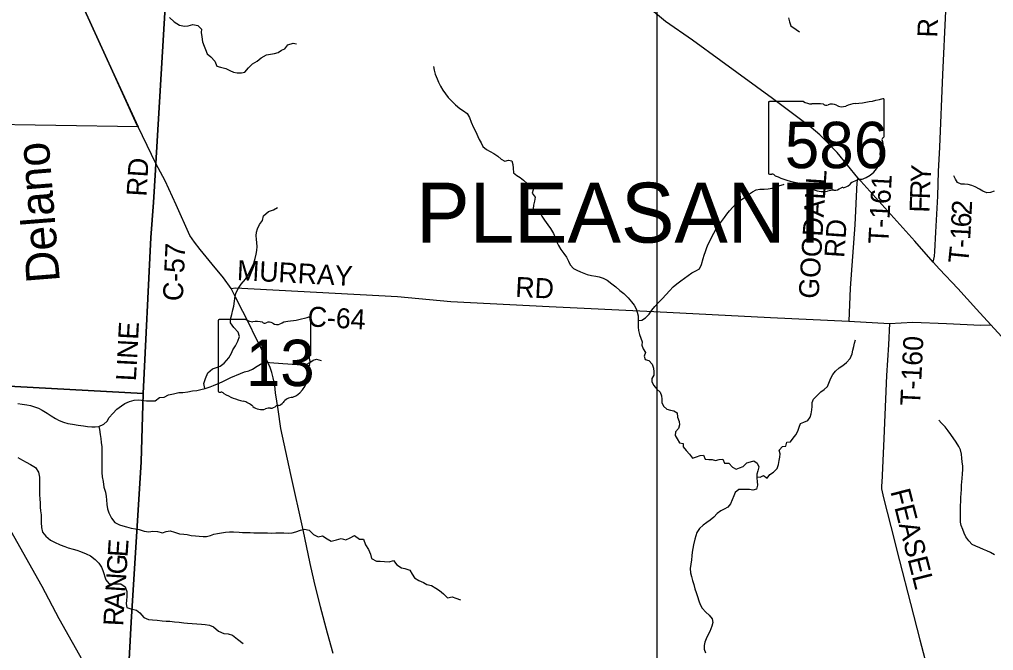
# Model space of a CAD drawing. Extents: x 1759416 to 2214760, y 252598 to 1116833.
# Drawn here: x 1974666 to 1989307, y 847390 to 856869 of the extents above; entities that cross this region are included whole.
import ezdxf

# ---------------------------------------------------------------- set-up
doc = ezdxf.new("R2010")
doc.units = 0
for name, color, linetype in [('GM_X_Corporation', 7, 'Continuous'), ('GM_X_County_Road', 7, 'Continuous'), ('GM_X_County_Road_Text', 7, 'Continuous'), ('GM_X_Minor_River', 7, 'Continuous'), ('GM_X_Minor_River_Text', 7, 'Continuous'), ('GM_X_Rail_Line', 7, 'Continuous'), ('GM_X_State_Location', 7, 'Continuous'), ('GM_X_State_Route', 7, 'Continuous'), ('GM_X_State_Shield', 7, 'Continuous'), ('GM_X_Township', 7, 'Continuous'), ('GM_X_Township_Road', 7, 'Continuous'), ('GM_X_Township_Road_Text', 7, 'Continuous'), ('GM_X_Township_Text', 7, 'Continuous'), ('SC_Scratch1', 7, 'Continuous')]:
    doc.layers.add(name, color=color, linetype=linetype)

msp = doc.modelspace()

# ---------------------------------------------------------------- linework, layer by layer
at = {"layer": 'GM_X_Corporation'}
msp.add_lwpolyline([(1975644, 857014), (1976064, 856093), (1976448, 855255), (1973972, 855298), (1973847, 853368), (1972675, 853440), (1971380, 853490), (1971280, 851512), (1970876, 851538), (1969417, 851629), (1969440, 852037), (1969481, 852760), (1969519, 853381), (1970078, 853401), (1970078, 853842), (1969546, 853823), (1969605, 854774), (1971449, 854742), (1971526, 856205), (1969887, 856205), (1969901, 856970)], dxfattribs=at)
at = {"layer": 'GM_X_County_Road'}
for points in [[(1976717, 854705), (1976712, 854612), (1976683, 854121), (1976642, 853592), (1976571, 852190)], [(1977849, 852826), (1977911, 852837), (1980348, 852708), (1981149, 852633), (1982628, 852559), (1984202, 852484), (1985956, 852391), (1987131, 852336), (1987741, 852305), (1988095, 852324), (1988602, 852302), (1989116, 852279), (1989269, 852281)], [(1976571, 852190), (1976524, 851253), (1976497, 850225), (1976343, 847814), (1976306, 847068), (1976297, 846640), (1976294, 846381), (1976287, 846288), (1976271, 846254), (1976182, 846147), (1976236, 846024), (1976247, 845966), (1976250, 845911), (1976254, 845466), (1976242, 845024), (1976221, 844570), (1976147, 842930), (1975926, 838590), (1975905, 837984), (1975774, 835074), (1975658, 832908), (1975409, 828548), (1975256, 825816)]]:
    msp.add_lwpolyline(points, dxfattribs=at)
at = {"layer": 'GM_X_Minor_River'}
for points in [[(1976919, 856900), (1976990, 856836), (1977072, 856783), (1977148, 856771), (1977202, 856776), (1977270, 856792), (1977348, 856781), (1977404, 856725), (1977399, 856675), (1977407, 856609), (1977419, 856534), (1977442, 856470), (1977460, 856418), (1977486, 856355), (1977543, 856309), (1977601, 856244), (1977633, 856168), (1977687, 856154), (1977768, 856131), (1977826, 856103), (1977882, 856078), (1977936, 856068), (1978002, 856070), (1978052, 856077), (1978108, 856141), (1978171, 856205), (1978239, 856241), (1978301, 856294), (1978379, 856338), (1978439, 856348), (1978499, 856359), (1978552, 856375), (1978602, 856409), (1978654, 856431), (1978702, 856487), (1978778, 856512), (1978830, 856504)], [(1986225, 856893), (1986238, 856833), (1986262, 856773), (1986338, 856718), (1986389, 856684)], [(1980888, 856162), (1980899, 856106), (1980916, 856046), (1980942, 855980), (1980963, 855926), (1980992, 855870), (1981030, 855810), (1981071, 855751), (1981109, 855699), (1981166, 855641), (1981220, 855586), (1981285, 855534), (1981339, 855499), (1981394, 855457), (1981430, 855395), (1981455, 855327), (1981490, 855249), (1981521, 855192), (1981578, 855068), (1981608, 855016), (1981629, 854962), (1981684, 854915), (1981740, 854885), (1981796, 854854), (1981855, 854816), (1981905, 854772), (1981959, 854743), (1982017, 854754), (1982069, 854744), (1982082, 854692), (1982086, 854634), (1982091, 854568), (1982144, 854528), (1982194, 854497), (1982244, 854455), (1982299, 854407), (1982351, 854392), (1982401, 854372), (1982386, 854310), (1982374, 854258), (1982419, 854202), (1982408, 854138), (1982394, 854080), (1982387, 854027), (1982439, 853992), (1982489, 853974), (1982518, 853916), (1982557, 853853), (1982607, 853785), (1982650, 853731), (1982691, 853657), (1982719, 853592), (1982740, 853534), (1982767, 853472), (1982803, 853412), (1982848, 853356), (1982890, 853297), (1982919, 853241), (1982942, 853183), (1982994, 853131), (1983045, 853104), (1983101, 853078), (1983151, 853057), (1983201, 853039), (1983263, 853026), (1983327, 853014), (1983377, 853005), (1983438, 852985), (1983502, 852952), (1983569, 852898), (1983629, 852853), (1983692, 852797), (1983748, 852752), (1983813, 852688), (1983863, 852629), (1983904, 852577), (1983936, 852525), (1983953, 852471), (1983966, 852419), (1983968, 852363), (1983967, 852301), (1983965, 852249), (1983970, 852195), (1983985, 852137), (1984005, 852083), (1984028, 852029), (1984022, 851975), (1984043, 851921), (1984077, 851869), (1984054, 851814), (1984071, 851762), (1984127, 851745), (1984177, 851691), (1984194, 851631), (1984200, 851577), (1984199, 851527), (1984172, 851477), (1984172, 851425), (1984199, 851373), (1984247, 851317), (1984298, 851271)], [(1989318, 854289), (1989260, 854272), (1989204, 854264), (1989148, 854289), (1989095, 854319), (1989031, 854354), (1988981, 854376), (1988927, 854389), (1988871, 854394), (1988819, 854398), (1988766, 854421), (1988734, 854473), (1988709, 854519)], [(1983968, 852348), (1984022, 852354), (1984078, 852388), (1984129, 852445), (1984171, 852501), (1984218, 852560), (1984265, 852613), (1984327, 852671), (1984386, 852736), (1984437, 852795), (1984491, 852852), (1984546, 852898), (1984606, 852945), (1984663, 852986), (1984719, 853022), (1984774, 853065), (1984830, 853092), (1984886, 853122), (1984917, 853187), (1984942, 853277), (1984957, 853330), (1984979, 853386), (1984998, 853442), (1985020, 853495), (1985047, 853551), (1985074, 853606), (1985104, 853662), (1985131, 853714), (1985171, 853777), (1985218, 853836), (1985261, 853894), (1985299, 853947), (1985338, 853997), (1985390, 854052), (1985441, 854105), (1985502, 854153), (1985560, 854192), (1985623, 854239), (1985685, 854280), (1985741, 854308), (1985796, 854323), (1985858, 854322), (1985918, 854324), (1985978, 854337), (1986038, 854357), (1986096, 854376), (1986148, 854393), (1986160, 854395)], [(1977451, 851325), (1977439, 851402), (1977460, 851478), (1977496, 851562), (1977565, 851624), (1977625, 851643), (1977681, 851663), (1977745, 851707), (1977811, 851785), (1977852, 851859), (1977874, 851909), (1977912, 851969), (1977949, 852037), (1977973, 852105), (1977951, 852171), (1977886, 852244), (1977838, 852312), (1977836, 852368), (1977857, 852438), (1977875, 852508), (1977887, 852562), (1977896, 852637), (1977910, 852717), (1977925, 852767), (1977957, 852835), (1977997, 852895), (1978062, 852969), (1978100, 853026), (1978124, 853078), (1978161, 853142), (1978191, 853210), (1978211, 853279), (1978226, 853343), (1978234, 853401), (1978238, 853459), (1978236, 853515), (1978227, 853569), (1978223, 853621), (1978227, 853674), (1978242, 853726), (1978272, 853788), (1978320, 853851), (1978333, 853920), (1978411, 853983), (1978483, 854011), (1978545, 854043)], [(1985748, 849998), (1985799, 849993), (1985851, 850018), (1985903, 849980), (1985946, 850033), (1986002, 850070), (1986055, 850124), (1986075, 850185), (1986086, 850243), (1986096, 850297), (1986101, 850347), (1986084, 850401), (1986134, 850456), (1986186, 850458), (1986199, 850521), (1986255, 850525), (1986296, 850578), (1986334, 850628), (1986367, 850685), (1986385, 850747), (1986406, 850798), (1986458, 850818), (1986516, 850845), (1986549, 850897), (1986566, 850948), (1986574, 851006), (1986579, 851058), (1986581, 851114), (1986602, 851167), (1986655, 851219), (1986709, 851276), (1986760, 851311), (1986812, 851357), (1986863, 851482), (1986894, 851537), (1986933, 851589), (1986985, 851638), (1987041, 851670), (1987096, 851717), (1987151, 851776), (1987181, 851848), (1987190, 851901), (1987205, 851955), (1987217, 852005), (1987232, 852057)], [(1974640, 851099), (1974706, 851093), (1974776, 851083), (1974830, 851072), (1974894, 851052), (1974954, 851029), (1975006, 851001), (1975080, 850958), (1975141, 850918), (1975209, 850875), (1975263, 850845), (1975329, 850819), (1975393, 850802), (1975465, 850790), (1975547, 850777), (1975628, 850763), (1975686, 850756), (1975752, 850750), (1975806, 850748), (1975860, 850755), (1975933, 850789), (1975983, 850837), (1976015, 850889), (1976067, 850953), (1976130, 851016), (1976198, 851068), (1976252, 851100), (1976320, 851132), (1976390, 851151), (1976448, 851155), (1976502, 851151), (1976574, 851142), (1976636, 851140), (1976706, 851141), (1976772, 851193), (1976839, 851197), (1976905, 851230), (1976981, 851248), (1977061, 851264), (1977121, 851267), (1977195, 851277), (1977269, 851290), (1977331, 851298), (1977393, 851310), (1977459, 851327), (1977531, 851351), (1977583, 851371), (1977641, 851397), (1977712, 851428), (1977784, 851460), (1977842, 851490), (1977986, 851553), (1978046, 851575), (1978114, 851594), (1978170, 851618), (1978237, 851662), (1978291, 851692), (1978359, 851721), (1978425, 851719), (1978487, 851713), (1978557, 851708), (1978627, 851702), (1978699, 851697), (1978763, 851693), (1978841, 851686), (1978905, 851680), (1978977, 851686), (1979031, 851719), (1979081, 851751), (1979133, 851767), (1979199, 851746)], [(1984298, 851271), (1984314, 851217), (1984319, 851167), (1984323, 851115), (1984344, 851059), (1984398, 851014), (1984451, 851002), (1984501, 850993), (1984553, 850959), (1984556, 850897), (1984580, 850831), (1984589, 850781), (1984573, 850727), (1984526, 850674), (1984523, 850620), (1984553, 850568), (1984588, 850512), (1984640, 850499), (1984640, 850449), (1984689, 850395), (1984738, 850339), (1984782, 850282), (1984840, 850302), (1984896, 850321), (1984950, 850326), (1984972, 850264), (1985026, 850258), (1985080, 850259), (1985130, 850245), (1985184, 850262), (1985236, 850264), (1985261, 850206), (1985327, 850203), (1985385, 850145), (1985438, 850114), (1985490, 850132), (1985543, 850155), (1985597, 850212), (1985653, 850224), (1985704, 850241), (1985755, 850207), (1985779, 850148), (1985766, 850089), (1985748, 850039), (1985747, 849979), (1985752, 849929), (1985760, 849873), (1985745, 849814), (1985687, 849798), (1985637, 849807), (1985533, 849810), (1985479, 849808), (1985424, 849763), (1985406, 849713), (1985351, 849596), (1985312, 849545), (1985258, 849514), (1985207, 849490), (1985155, 849449), (1985102, 849391), (1985050, 849350), (1984996, 849315), (1984943, 849275), (1984890, 849222), (1984848, 849165), (1984833, 849115), (1984817, 849061), (1984798, 848978), (1984787, 848924), (1984779, 848870), (1984774, 848814), (1984767, 848753), (1984757, 848687), (1984746, 848623), (1984751, 848557), (1984765, 848501), (1984784, 848441), (1984801, 848383), (1984817, 848319), (1984838, 848263), (1984855, 848201), (1984875, 848137), (1984898, 848081), (1984926, 848027), (1984985, 847965), (1985035, 847920), (1985078, 847864), (1985087, 847812), (1985075, 847754), (1985044, 847675), (1985015, 847621), (1984987, 847568), (1984968, 847514), (1984960, 847464), (1984957, 847412), (1984978, 847354)], [(1988744, 850519), (1988667, 850634), (1988624, 850692), (1988580, 850752), (1988527, 850805), (1988485, 850849)], [(1975860, 850755), (1975868, 850711), (1975878, 850637), (1975887, 850577), (1975895, 850516), (1975903, 850448), (1975902, 850390), (1975906, 850322), (1975905, 850063), (1975910, 850001), (1975922, 849929), (1975934, 849844), (1975957, 849770), (1975967, 849702), (1975973, 849652), (1975980, 849583), (1975990, 849517), (1976007, 849459), (1976049, 849378), (1976099, 849312), (1976167, 849279), (1976222, 849263), (1976276, 849247), (1976344, 849228), (1976412, 849218), (1976464, 849209), (1976540, 849181), (1976612, 849172), (1976670, 849182), (1976742, 849180), (1976816, 849159), (1976870, 849177), (1976930, 849187), (1976996, 849166), (1977070, 849144), (1977134, 849139), (1977189, 849131), (1977249, 849120), (1977313, 849112), (1977367, 849108), (1977427, 849103), (1977479, 849103), (1977539, 849117), (1977589, 849137), (1977645, 849148), (1977704, 849160), (1977762, 849170), (1977822, 849175), (1977882, 849175), (1977966, 849168), (1978019, 849164), (1978075, 849162), (1978135, 849161), (1978187, 849159), (1978393, 849158), (1978461, 849155), (1978517, 849157), (1978587, 849159), (1978639, 849156), (1978703, 849154), (1978767, 849160), (1978821, 849171), (1978891, 849199), (1978952, 849215), (1979021, 849198), (1979083, 849134), (1979155, 849097), (1979223, 849115), (1979291, 849070), (1979352, 849034), (1979431, 849051), (1979501, 849075), (1979573, 849055), (1979637, 849082), (1979701, 849118), (1979775, 849061), (1979837, 849063), (1979868, 848979), (1979910, 848908), (1979943, 848836), (1979955, 848770), (1980031, 848733), (1980087, 848731), (1980151, 848728), (1980221, 848724), (1980287, 848741), (1980340, 848679), (1980408, 848634), (1980460, 848622), (1980534, 848596), (1980570, 848535), (1980605, 848483), (1980669, 848444), (1980739, 848414), (1980791, 848381), (1980861, 848367), (1980922, 848327), (1980980, 848290), (1981040, 848242), (1981102, 848183), (1981170, 848197)], [(1989324, 848828), (1989262, 848862), (1989208, 848887), (1989155, 848909), (1989099, 848932), (1989043, 848958), (1988987, 848985), (1988936, 849039), (1988893, 849100), (1988867, 849152), (1988844, 849210), (1988822, 849266), (1988811, 849316), (1988810, 849451), (1988811, 849511), (1988812, 849569), (1988816, 849631), (1988817, 849695), (1988821, 849745), (1988824, 849814), (1988827, 849872), (1988838, 849974), (1988843, 850043), (1988847, 850109), (1988844, 850161), (1988837, 850227), (1988833, 850279), (1988826, 850341), (1988811, 850403), (1988787, 850457), (1988744, 850519)], [(1974642, 850289), (1974712, 850251), (1974766, 850220), (1974834, 850184), (1974905, 850137), (1974951, 850069), (1974965, 849994), (1974966, 849938), (1974968, 849876), (1974968, 849804), (1974969, 849732), (1974973, 849665), (1974975, 849611), (1974978, 849545), (1974984, 849487), (1974990, 849427), (1974991, 849362), (1974991, 849312), (1974999, 849238), (1975014, 849170), (1975060, 849109), (1975132, 849049), (1975193, 849016), (1975277, 848978), (1975347, 848951), (1975399, 848933), (1975473, 848912), (1975529, 848896), (1975583, 848880), (1975668, 848843), (1975732, 848811), (1975802, 848756), (1975860, 848702), (1975901, 848643), (1975919, 848593), (1975962, 848452), (1976010, 848398), (1976068, 848391), (1976188, 848391), (1976256, 848346), (1976279, 848276), (1976281, 848198), (1976274, 848145), (1976270, 848089), (1976278, 848035), (1976342, 848017), (1976424, 847994), (1976475, 847958), (1976533, 847885), (1976603, 847855), (1976665, 847850), (1976735, 847844), (1976813, 847837), (1976871, 847833), (1976927, 847831), (1976995, 847820), (1977067, 847814), (1977135, 847807), (1977192, 847803), (1977260, 847797), (1977334, 847792), (1977404, 847788), (1977458, 847783), (1977522, 847773), (1977584, 847745), (1977658, 847682), (1977736, 847647), (1977803, 847643), (1977869, 847621), (1977945, 847562)], [(1981170, 848197), (1981224, 848178), (1981295, 848152)], [(1977945, 847562), (1978029, 847495)]]:
    msp.add_lwpolyline(points, dxfattribs=at)
at = {"layer": 'GM_X_Rail_Line'}
msp.add_lwpolyline([(1975664, 847155), (1975264, 847866), (1975008, 848353), (1973366, 851262)], dxfattribs=at)
at = {"layer": 'GM_X_State_Route'}
for points in [[(1976216, 855761), (1976064, 856093), (1975644, 857014), (1975548, 857209), (1975440, 857455), (1975307, 857873), (1975208, 858159), (1975167, 858285)], [(1989539, 851986), (1989269, 852281), (1989052, 852516), (1988772, 852826), (1988493, 853118), (1988400, 853224), (1988122, 853539), (1987267, 854492), (1986955, 854869), (1986768, 855069), (1986694, 855138), (1986566, 855246), (1985983, 855682), (1985209, 856250), (1984781, 856557), (1984376, 856838), (1984140, 857036)], [(1976437, 855278), (1976216, 855761)], [(1979381, 847344), (1979294, 847652), (1979189, 848046), (1979097, 848431), (1979037, 848695), (1978928, 849205), (1978745, 850036), (1978596, 850727), (1978554, 851010), (1978516, 851259), (1978504, 851369), (1978478, 851486), (1978459, 851568), (1978434, 851640), (1978403, 851708), (1978307, 851912), (1978198, 852129), (1978132, 852267), (1977915, 852696), (1977849, 852826), (1977735, 852987), (1977561, 853194), (1977381, 853412), (1977298, 853522), (1977228, 853626), (1977020, 854086), (1976856, 854444), (1976717, 854705), (1976649, 854840), (1976448, 855255), (1976437, 855278)]]:
    msp.add_lwpolyline(points, dxfattribs=at)
at = {"layer": 'GM_X_State_Shield'}
for p, q in [((1985923, 855619), (1985923, 854562)), ((1986450, 855637), (1985940, 855637)), ((1987663, 855110), (1987663, 855663)), ((1987663, 855110), (1987663, 855110)), ((1977654, 852345), (1977654, 851288)), ((1978075, 852363), (1977667, 852363)), ((1979046, 851837), (1979046, 852389)), ((1979046, 851837), (1979046, 851837))]:
    msp.add_line(p, q, dxfattribs=at)
for centre, radius, start, end in [((1978550, 853804), 1476, 275.8445, 288.9065), ((1979031, 852392), 15.5, 351.8621, 97.738), ((1977670, 852347), 16.1, 98.1301, 188.1301), ((1978172, 852486), 156, 231.6195, 271.1119), ((1978224, 851770), 562, 80.4867, 94.9883), ((1978352, 852353), 45.1, 219.7921, 297.1024), ((1978418, 852231), 93.8, 54.4667, 119.1411), ((1978539, 852398), 113, 233.8562, 294.8282), ((1978738, 852040), 297, 97.3462, 120.7689), ((1979042, 851796), 24, 107.944, 210.337), ((1979029, 851834), 16.6, 289.6038, 7.7341), ((1979101, 851605), 105, 136.8065, 186.9296), ((1978890, 851726), 144, 340.033, 23.6496), ((1978633, 851535), 369, 292.3089, 8.9858), ((1977670, 851286), 16.3, 171.9584, 258.3066), ((1977672, 851394), 124, 267.339, 280.6039), ((1977698, 851227), 44.8, 29.7484, 93.2717), ((1978263, 852177), 1066, 240.4129, 257.1985), ((1977945, 850814), 334, 47.1842, 75.836), ((1978532, 851186), 119, 282.8732, 323.2771), ((1978788, 850992), 202, 94.4031, 142.5768), ((1978306, 851222), 212, 230.7004, 286.2918), ((1978428, 850857), 174, 85.6951, 111.2099), ((1978444, 851143), 113, 268.777, 315.5493), ((1978546, 851041), 31.8, 65.7517, 132.6484)]:
    msp.add_arc(centre, radius, start, end, dxfattribs=at)
for centre, major_axis, start_param, end_param in [((1985943, 855621), (20.2, 0), 1.712693, 3.28349), ((1986571, 855759), (196, 0), 4.042523, 4.731795), ((1987043, 857077), (1845, 0), 4.814394, 5.042369), ((1987644, 855665), (19.4, 0), 6.141152, 7.989035), ((1986636, 855043), (702, 0), 1.404758, 1.657858), ((1986795, 855626), (56.4, 0), 3.836095, 5.185415), ((1986878, 855504), (117, 0), 0.950623, 2.079405), ((1987029, 855672), (141, 0), 4.081561, 5.145723), ((1987279, 855314), (371, 0), 1.699011, 2.107814), ((1987659, 855070), (30, 0), 1.883978, 3.671073), ((1987468, 855000), (180, 0), 5.934695, 6.695948), ((1987642, 855108), (20.7, 0), 5.05454, 6.418171), ((1987732, 854879), (131, 0), 2.387724, 3.262537), ((1987147, 854809), (462, 0), 5.101752, 6.440018), ((1985943, 854560), (20.3, 0), 3.00124, 4.508301), ((1985946, 854668), (155, 0), 4.665946, 4.897461), ((1985978, 854501), (56, 0), 0.519207, 1.627899), ((1986684, 855450), (1333, 0), 4.195997, 4.488961), ((1987341, 854265), (253, 0), 1.647645, 2.488434), ((1986287, 854087), (417, 0), 0.823519, 1.323587), ((1986738, 854496), (265, 0), 4.026481, 4.996735), ((1986891, 854130), (217, 0), 1.495662, 1.94098), ((1986910, 854417), (141, 0), 4.691044, 5.507374), ((1987038, 854314), (39.7, 0), 1.147584, 2.315152), ((1987021, 854459), (149, 0), 4.937069, 5.64225)]:
    msp.add_ellipse(centre, major_axis=major_axis, ratio=0.8, start_param=start_param, end_param=end_param, dxfattribs=at)
at = {"layer": 'GM_X_Township'}
for points in [[(1976896, 857733), (1976717, 854705), (1976712, 854612), (1976683, 854121), (1976642, 853592), (1976524, 851253), (1972570, 851467), (1971313, 851535), (1969457, 851665), (1966709, 851825), (1962914, 852047), (1958782, 852319), (1955561, 852513)], [(1990276, 843950), (1988850, 844030), (1988235, 844060), (1984805, 844225), (1979735, 844446), (1976221, 844570), (1976242, 845024), (1976254, 845466), (1976250, 845911), (1976247, 845966), (1976271, 846254), (1976287, 846288), (1976294, 846381), (1976297, 846640), (1976306, 847068), (1976343, 847814), (1976497, 850225), (1976524, 851253), (1976642, 853592), (1976683, 854121), (1976712, 854612), (1976717, 854705), (1976896, 857733)], [(1972570, 851467), (1976524, 851253), (1976497, 850225), (1976343, 847814), (1976306, 847068), (1976297, 846640), (1976294, 846381), (1976287, 846288), (1976271, 846254), (1976247, 845966), (1976250, 845911), (1976254, 845466), (1976242, 845024), (1976221, 844570), (1976147, 842930), (1975926, 838590), (1975905, 837984), (1975774, 835074), (1975658, 832908), (1975409, 828548)]]:
    msp.add_lwpolyline(points, dxfattribs=at)
at = {"layer": 'GM_X_Township_Road'}
for points in [[(1988400, 853224), (1988419, 853314), (1988426, 853384), (1988441, 853677), (1988468, 854214), (1988482, 854585), (1988500, 854950), (1988546, 856042), (1988589, 856994), (1988609, 857340)], [(1987267, 854492), (1987251, 854421), (1987220, 853784), (1987152, 852835), (1987131, 852336)], [(1987741, 852305), (1987727, 851984), (1987700, 851521), (1987657, 850573), (1987631, 850017), (1987627, 849915), (1987623, 849869), (1987623, 849817), (1987655, 849682), (1987764, 849251), (1987896, 848736), (1988059, 848096), (1988197, 847550), (1988324, 847073), (1988336, 847009), (1988340, 846933), (1988300, 846068)]]:
    msp.add_lwpolyline(points, dxfattribs=at)
at = {"layer": 'SC_Scratch1'}
msp.add_lwpolyline([(1984253, 880416), (2020157, 880416), (2020157, 844512), (1984253, 844512)], close=True, dxfattribs=at)

# ---------------------------------------------------------------- texts
at = {"layer": 'GM_X_County_Road_Text'}
for s, rotation, p in [('RD', 86.5467, (1976574, 854205)), ('C-57', 87.2576, (1977120, 852633)), ('MURRAY', 357.0281, (1977930, 852956)), ('RD', 357.0388, (1982114, 852705)), ('C-64', 356.9156, (1978992, 852260)), ('LINE', 86.9877, (1976416, 851432)), ('E', 86.2389, (1976290, 848787)), ('G', 86.2416, (1976273, 848524)), ('N', 86.2416, (1976255, 848260)), ('A', 86.2598, (1976238, 847997)), ('R', 87.1926, (1976226, 847752))]:
    msp.add_text(s, height=300, rotation=rotation, dxfattribs=at).set_placement(p)
at = {"layer": 'GM_X_Minor_River_Text'}
msp.add_text('Delano', height=500, rotation=94.5635, dxfattribs=at).set_placement((1975274, 852933))
at = {"layer": 'GM_X_State_Location'}
for s, p in [('586', (1986420, 854947)), ('13', (1978082, 851674))]:
    msp.add_text(s, height=1, rotation=0, dxfattribs=at).set_placement(p)
for s, p in [('s', (1986773, 855020)), ('r', (1986773, 855020)), ('s', (1978334, 851746)), ('r', (1978334, 851746))]:
    msp.add_text(s, height=1, dxfattribs=at).set_placement(p)
at = {"layer": 'GM_X_State_Shield'}
for s, p in [('586', (1986170, 854636)), ('13', (1978068, 851363))]:
    msp.add_text(s, height=696.1, dxfattribs=at).set_placement(p)
at = {"layer": 'GM_X_Township_Road_Text'}
for s, rotation, p in [('R', 88.0755, (1988462, 856595)), ('GOODALL', 86.3274, (1986676, 852668)), ('Y', 87.0079, (1988359, 854411)), ('T-161', 86.9126, (1987723, 853490)), ('R', 87.9583, (1988350, 854166)), ('F', 87.9849, (1988343, 853964)), ('2', 87.1106, (1988976, 853926)), ('RD', 86.0551, (1987063, 853283)), ('6', 87.0502, (1988966, 853741)), ('1', 86.8681, (1988956, 853556)), ('T', 84.2003, (1988924, 853194)), ('-', 86.4237, (1988948, 853430)), ('T-160', 87.1944, (1988203, 851061)), ('FEASEL', 284.3071, (1987754, 849781))]:
    msp.add_text(s, height=300, rotation=rotation, dxfattribs=at).set_placement(p)
at = {"layer": 'GM_X_Township_Text'}
msp.add_text('PLEASANT', height=900, rotation=0, dxfattribs=at).set_placement((1980630, 853518))

doc.saveas('drawing.dxf')
